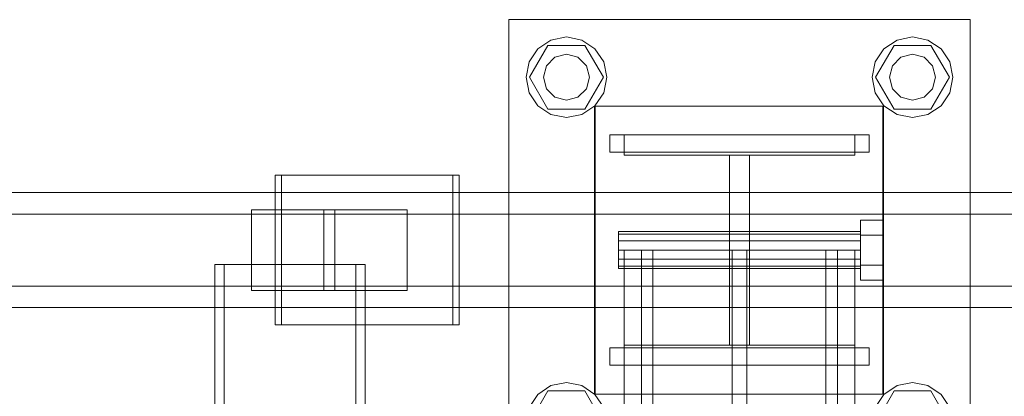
# Model space of a CAD drawing. Header units: millimetres. Extents: x -1970 to 61924, y -58230 to 6847.
# Tile 385 of 656: x 6576 to 6918, y -17621 to -17490. Entities that reach past the tile are written whole.
import ezdxf

# ---------------------------------------------------------------- set-up
doc = ezdxf.new("R2010")
doc.units = ezdxf.units.MM
doc.layers.add('superior_C01', color=7, linetype='Continuous', lineweight=0)

msp = doc.modelspace()

# ---------------------------------------------------------------- linework, layer by layer
at = {"layer": 'superior_C01'}
for p, q in [((6745.877, -17650), (6745.877, -17490)), ((6745.877, -17490), (6905.877, -17490)), ((6905.877, -17490), (6905.877, -17650)), ((6755.977, -17500.101), (6760.519, -17497.066)), ((6760.519, -17497.066), (6765.877, -17496)), ((6765.877, -17496), (6771.234, -17497.066)), ((6771.234, -17497.066), (6775.776, -17500.101)), ((6875.977, -17500.101), (6880.519, -17497.066)), ((6880.519, -17497.066), (6885.877, -17496)), ((6885.877, -17496), (6891.234, -17497.066)), ((6891.234, -17497.066), (6895.776, -17500.101)), ((6752.943, -17504.642), (6755.977, -17500.101)), ((6753.077, -17510), (6759.477, -17498.915)), ((6759.477, -17498.915), (6772.277, -17498.915)), ((6772.277, -17498.915), (6778.677, -17510)), ((6775.776, -17500.101), (6778.811, -17504.642)), ((6872.943, -17504.642), (6875.977, -17500.101)), ((6873.077, -17510), (6879.477, -17498.915)), ((6879.477, -17498.915), (6892.277, -17498.915)), ((6892.277, -17498.915), (6898.677, -17510)), ((6895.776, -17500.101), (6898.811, -17504.642)), ((6751.877, -17510), (6752.943, -17504.642)), ((6758.949, -17506), (6761.877, -17503.072)), ((6761.877, -17503.072), (6765.877, -17502)), ((6765.877, -17502), (6769.877, -17503.072)), ((6769.877, -17503.072), (6772.805, -17506)), ((6778.811, -17504.642), (6779.877, -17510)), ((6871.877, -17510), (6872.943, -17504.642)), ((6878.949, -17506), (6881.877, -17503.072)), ((6881.877, -17503.072), (6885.877, -17502)), ((6885.877, -17502), (6889.877, -17503.072)), ((6889.877, -17503.072), (6892.805, -17506)), ((6898.811, -17504.642), (6899.877, -17510)), ((6757.877, -17510), (6758.949, -17506)), ((6772.805, -17506), (6773.877, -17510)), ((6877.877, -17510), (6878.949, -17506)), ((6892.805, -17506), (6893.877, -17510)), ((6752.943, -17515.358), (6751.877, -17510)), ((6759.477, -17521.085), (6753.077, -17510)), ((6758.949, -17514), (6757.877, -17510)), ((6778.677, -17510), (6772.277, -17521.085)), ((6773.877, -17510), (6772.805, -17514)), ((6779.877, -17510), (6778.811, -17515.358)), ((6872.943, -17515.358), (6871.877, -17510)), ((6879.477, -17521.085), (6873.077, -17510)), ((6878.949, -17514), (6877.877, -17510)), ((6898.677, -17510), (6892.277, -17521.085)), ((6893.877, -17510), (6892.805, -17514)), ((6899.877, -17510), (6898.811, -17515.358)), ((6761.877, -17516.928), (6758.949, -17514)), ((6772.805, -17514), (6769.877, -17516.928)), ((6881.877, -17516.928), (6878.949, -17514)), ((6892.805, -17514), (6889.877, -17516.928)), ((6755.977, -17519.899), (6752.943, -17515.358)), ((6765.877, -17518), (6761.877, -17516.928)), ((6769.877, -17516.928), (6765.877, -17518)), ((6778.811, -17515.358), (6775.776, -17519.899)), ((6875.977, -17519.899), (6872.943, -17515.358)), ((6885.877, -17518), (6881.877, -17516.928)), ((6889.877, -17516.928), (6885.877, -17518)), ((6898.811, -17515.358), (6895.776, -17519.899)), ((6760.519, -17522.934), (6755.977, -17519.899)), ((6772.277, -17521.085), (6759.477, -17521.085)), ((6775.776, -17519.899), (6771.234, -17522.934)), ((6775.607, -17620), (6775.607, -17520)), ((6775.607, -17520), (6875.607, -17520)), ((6775.877, -17620), (6775.877, -17520)), ((6775.877, -17520), (6875.877, -17520)), ((6875.607, -17520), (6875.607, -17620)), ((6875.877, -17520), (6875.877, -17620)), ((6880.519, -17522.934), (6875.977, -17519.899)), ((6892.277, -17521.085), (6879.477, -17521.085)), ((6895.776, -17519.899), (6891.234, -17522.934)), ((6765.877, -17524), (6760.519, -17522.934)), ((6771.234, -17522.934), (6765.877, -17524)), ((6885.877, -17524), (6880.519, -17522.934)), ((6891.234, -17522.934), (6885.877, -17524)), ((6780.877, -17530), (6870.877, -17530)), ((6780.877, -17536), (6780.877, -17530)), ((6785.877, -17537), (6785.877, -17530)), ((6785.877, -17530), (6865.877, -17530)), ((6865.877, -17530), (6865.877, -17537)), ((6870.877, -17536), (6870.877, -17530)), ((6780.877, -17536), (6870.877, -17536)), ((6865.877, -17537), (6785.877, -17537)), ((6822.377, -17603), (6822.377, -17537)), ((6822.377, -17537), (6829.377, -17537)), ((6829.377, -17537), (6829.377, -17603)), ((6726.504, -17544), (6664.874, -17544)), ((6664.874, -17544), (6664.874, -17596)), ((6667.031, -17544), (6664.874, -17544)), ((6667.031, -17596), (6667.031, -17544)), ((6667.031, -17544), (6728.661, -17544)), ((6726.504, -17596), (6726.504, -17544)), ((6726.504, -17544), (6728.661, -17544)), ((6728.661, -17544), (6728.661, -17596)), ((7217.04, -17550), (6061.478, -17550)), ((6072.263, -17550), (7227.824, -17550)), ((7293.88, -17550), (6138.318, -17550)), ((6151.799, -17550), (7307.361, -17550)), ((6685.544, -17556), (6656.655, -17556)), ((6656.655, -17556), (6656.655, -17584)), ((6681.784, -17556), (6656.655, -17556)), ((6681.784, -17584), (6681.784, -17556)), ((6681.784, -17556), (6710.673, -17556)), ((6685.544, -17584), (6685.544, -17556)), ((6685.544, -17556), (6710.673, -17556)), ((6710.673, -17556), (6710.673, -17584)), ((7215.108, -17557.5), (6137.735, -17557.5)), ((6152.383, -17557.5), (7229.756, -17557.5)), ((6867.877, -17564.8), (6867.877, -17559.6)), ((6875.877, -17559.6), (6867.877, -17559.6)), ((6875.877, -17559.6), (6875.877, -17564.8)), ((6783.877, -17564.457), (6783.877, -17563.6)), ((6867.877, -17563.6), (6783.877, -17563.6)), ((6783.877, -17564.457), (6783.877, -17566.8)), ((6783.877, -17564.457), (6867.877, -17564.457)), ((6867.877, -17563.6), (6867.877, -17564.457)), ((6867.877, -17564.457), (6867.877, -17566.8)), ((6867.877, -17564.8), (6867.877, -17575.2)), ((6867.877, -17564.8), (6875.877, -17564.8)), ((6875.877, -17564.8), (6875.877, -17575.2)), ((6783.877, -17566.8), (6783.877, -17570)), ((6783.877, -17566.8), (6867.877, -17566.8)), ((6867.877, -17566.8), (6867.877, -17570)), ((6783.877, -17570), (6783.877, -17573.2)), ((6783.877, -17570), (6867.877, -17570)), ((6783.877, -17573.2), (6783.877, -17575.543)), ((6783.877, -17573.2), (6867.877, -17573.2)), ((6785.877, -17570), (6785.877, -17625)), ((6785.877, -17570), (6791.877, -17570)), ((6791.877, -17570), (6791.877, -17625)), ((6855.877, -17570), (6795.877, -17570)), ((6795.877, -17570), (6795.877, -18430)), ((6828.377, -17570), (6823.377, -17570)), ((6823.377, -17570), (6823.377, -18430)), ((6828.377, -18430), (6828.377, -17570)), ((6855.877, -18430), (6855.877, -17570)), ((6859.877, -17570), (6859.877, -17625)), ((6859.877, -17570), (6865.877, -17570)), ((6865.877, -17570), (6865.877, -17625)), ((6867.877, -17570), (6867.877, -17573.2)), ((6867.877, -17573.2), (6867.877, -17575.543)), ((6692.863, -17575), (6643.944, -17575)), ((6643.944, -17575), (6643.944, -18425)), ((6647.179, -17575), (6643.944, -17575)), ((6647.179, -18425), (6647.179, -17575)), ((6647.179, -17575), (6696.098, -17575)), ((6692.863, -18425), (6692.863, -17575)), ((6692.863, -17575), (6696.098, -17575)), ((6696.098, -17575), (6696.098, -18425)), ((6783.877, -17575.543), (6783.877, -17576.4)), ((6783.877, -17575.543), (6867.877, -17575.543)), ((6783.877, -17576.4), (6867.877, -17576.4)), ((6867.877, -17575.2), (6867.877, -17580.4)), ((6867.877, -17575.2), (6875.877, -17575.2)), ((6867.877, -17575.543), (6867.877, -17576.4)), ((6875.877, -17575.2), (6875.877, -17580.4)), ((6137.735, -17582.5), (7215.108, -17582.5)), ((6152.383, -17582.5), (7229.756, -17582.5)), ((6867.877, -17580.4), (6875.877, -17580.4)), ((6656.655, -17584), (6685.544, -17584)), ((6656.655, -17584), (6681.784, -17584)), ((6710.673, -17584), (6681.784, -17584)), ((6710.673, -17584), (6685.544, -17584)), ((6061.478, -17590), (7217.04, -17590)), ((6072.263, -17590), (7227.824, -17590)), ((6138.318, -17590), (7293.88, -17590)), ((6151.799, -17590), (7307.361, -17590)), ((6664.874, -17596), (6726.504, -17596)), ((6664.874, -17596), (6667.031, -17596)), ((6728.661, -17596), (6667.031, -17596)), ((6728.661, -17596), (6726.504, -17596)), ((6785.877, -17610), (6785.877, -17603)), ((6785.877, -17603), (6865.877, -17603)), ((6829.377, -17603), (6822.377, -17603)), ((6865.877, -17603), (6865.877, -17610)), ((6780.877, -17604), (6870.877, -17604)), ((6780.877, -17610), (6780.877, -17604)), ((6870.877, -17610), (6870.877, -17604)), ((6780.877, -17610), (6870.877, -17610)), ((6865.877, -17610), (6785.877, -17610)), ((6755.977, -17620.101), (6760.519, -17617.066)), ((6760.519, -17617.066), (6765.877, -17616)), ((6765.877, -17616), (6771.234, -17617.066)), ((6771.234, -17617.066), (6775.776, -17620.101)), ((6875.977, -17620.101), (6880.519, -17617.066)), ((6880.519, -17617.066), (6885.877, -17616)), ((6885.877, -17616), (6891.234, -17617.066)), ((6891.234, -17617.066), (6895.776, -17620.101)), ((6752.943, -17624.642), (6755.977, -17620.101)), ((6753.077, -17630), (6759.477, -17618.915)), ((6759.477, -17618.915), (6772.277, -17618.915)), ((6772.277, -17618.915), (6778.677, -17630)), ((6875.607, -17620), (6775.607, -17620)), ((6775.776, -17620.101), (6778.811, -17624.642)), ((6875.877, -17620), (6775.877, -17620)), ((6872.943, -17624.642), (6875.977, -17620.101)), ((6873.077, -17630), (6879.477, -17618.915)), ((6879.477, -17618.915), (6892.277, -17618.915)), ((6892.277, -17618.915), (6898.677, -17630)), ((6895.776, -17620.101), (6898.811, -17624.642))]:
    msp.add_line(p, q, dxfattribs=at)

doc.saveas('drawing.dxf')
